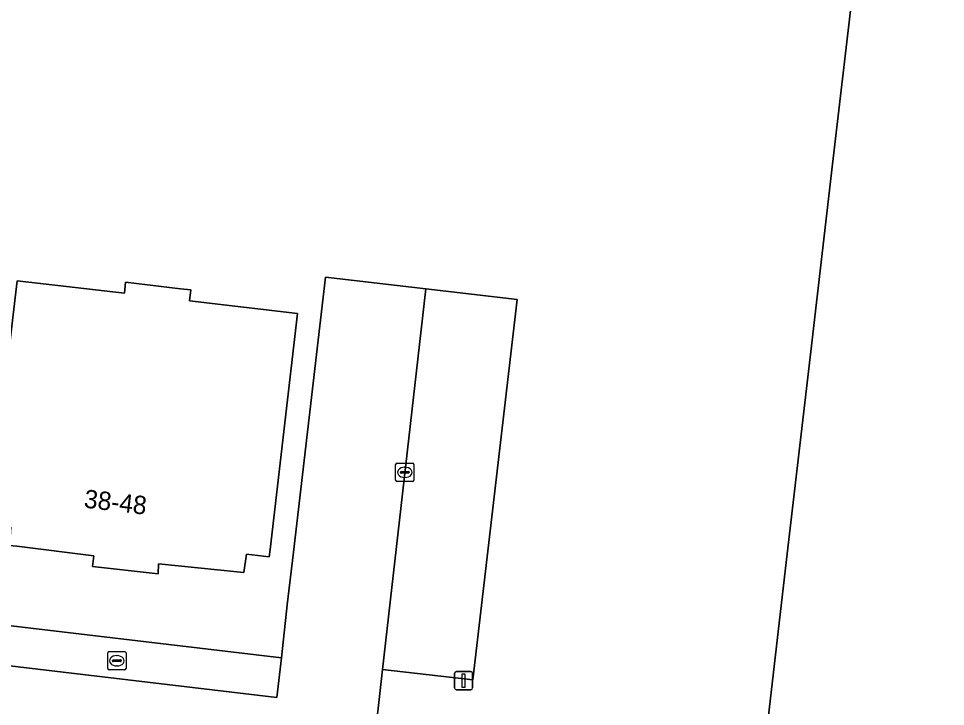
# Model space of a CAD drawing. Extents: x 161241 to 161758, y 384138 to 384885.
# Drawn here: x 161530.1 to 161580.7, y 384561.7 to 384599.3 of the extents above; entities that cross this region are included whole.
import ezdxf

# ---------------------------------------------------------------- set-up
doc = ezdxf.new("R2010")
doc.units = 0
for name, color, linetype in [('IMGEO_Brandkraan', 7, 'Continuous'), ('IMGEO_Erf', 7, 'Continuous'), ('IMGEO_Kolk', 7, 'Continuous'), ('IMGEO_Lichtmast', 7, 'Continuous'), ('IMGEO_Pand', 7, 'Continuous'), ('IMGEO_Pand_nummerreeks', 7, 'Continuous'), ('IMGEO_Parkeervlak_open', 7, 'Continuous'), ('IMGEO_Rijbaan_lokaal_open', 7, 'Continuous'), ('IMGEO_Voetpad_open', 7, 'Continuous')]:
    doc.layers.add(name, color=color, linetype=linetype)

msp = doc.modelspace()

# ---------------------------------------------------------------- linework, layer by layer
at = {"layer": 'IMGEO_Brandkraan'}
for p, q in [((161535.003, 384563.769), (161535.003, 384564.621)), ((161535.078, 384564.695), (161535.93, 384564.695)), ((161535.491, 384564.475), (161535.516, 384564.475)), ((161536.004, 384564.621), (161536.004, 384563.769)), ((161535.262, 384564.189), (161535.262, 384564.201)), ((161535.7, 384564.152), (161535.302, 384564.152)), ((161535.305, 384564.238), (161535.703, 384564.238)), ((161535.514, 384563.915), (161535.489, 384563.915)), ((161535.746, 384564.201), (161535.746, 384564.189)), ((161535.93, 384563.695), (161535.078, 384563.695))]:
    msp.add_line(p, q, dxfattribs=at)
for points in [[(161535.003, 384563.769), (161535.003, 384564.621)], [(161535.078, 384564.695), (161535.93, 384564.695)], [(161536.004, 384564.621), (161536.004, 384563.769)], [(161535.93, 384563.695), (161535.078, 384563.695)]]:
    msp.add_lwpolyline(points, dxfattribs=at)
for centre, radius, start, end in [((161535.08, 384564.619), 0.0765, 91.552, 178.448), ((161535.08, 384564.619), 0.0765, 91.552, 178.448), ((161535.928, 384564.619), 0.0765, 1.552, 88.448), ((161535.928, 384564.619), 0.0765, 1.552, 88.448), ((161535.302, 384564.198), 0.0403, 85.8775, 175.7526), ((161535.299, 384564.188), 0.0366, 178.938, 274.7102), ((161535.703, 384564.195), 0.043, 264.8664, 352.4533), ((161535.707, 384564.2), 0.0386, 1.7309, 96.639), ((161535.08, 384563.771), 0.0765, 181.552, 268.448), ((161535.08, 384563.771), 0.0765, 181.552, 268.448), ((161535.928, 384563.771), 0.0765, 271.552, 358.448), ((161535.928, 384563.771), 0.0765, 271.552, 358.448)]:
    msp.add_arc(centre, radius, start, end, dxfattribs=at)
for centre, major_axis, ratio, start_param, end_param in [((161535.49, 384564.195), (-0.387, 0.002), 0.722429, 4.712389, 7.853982), ((161535.515, 384564.195), (-0.39, 0.002), 0.717154, 1.570796, 4.712389)]:
    msp.add_ellipse(centre, major_axis=major_axis, ratio=ratio, start_param=start_param, end_param=end_param, dxfattribs=at)
at = {"layer": 'IMGEO_Erf'}
for points in [[(161545.574, 384495.041), (161546.917, 384494.362), (161549.173, 384498.829), (161547.837, 384499.52), (161548.081, 384500), (161550.264, 384504.297), (161555.424, 384514.452), (161560.039, 384523.536), (161565.227, 384533.748), (161567.615, 384538.447), (161568.979, 384537.766), (161570.138, 384540.132), (161570.443, 384542.795), (161568.946, 384542.971), (161569.566, 384548.298), (161570.885, 384559.629), (161572.061, 384569.733), (161573.384, 384581.093), (161574.574, 384591.319), (161575.896, 384602.674)], [(161523.254, 384566.865), (161544.482, 384564.358), (161544.805, 384567.256), (161545.138, 384570.12), (161546.893, 384585.147), (161552.363, 384584.51), (161557.347, 384583.93), (161554.934, 384563.149), (161549.997, 384563.724), (161547.01, 384536.791), (161539.084, 384521.135), (161528.385, 384500), (161520.975, 384485.363), (161514.621, 384486.15), (161513.81, 384486.25), (161510.292, 384449.829)]]:
    msp.add_lwpolyline(points, dxfattribs=at)
msp.add_lwpolyline([(161534.175, 384569.341), (161534.243, 384569.921), (161530.044, 384570.445), (161529.642, 384570.495), (161529.719, 384571.483), (161528.493, 384571.696), (161528.541, 384572.101), (161530.053, 384584.951), (161535.912, 384584.267), (161535.976, 384584.865), (161536.575, 384584.795), (161538.972, 384584.514), (161539.544, 384584.447), (161539.474, 384583.845), (161545.364, 384583.156), (161543.873, 384570.269), (161543.826, 384569.864), (161542.572, 384570.014), (161542.435, 384569.009), (161542.069, 384569.047), (161537.784, 384569.496), (161537.75, 384568.937)], close=True, dxfattribs=at)
at = {"layer": 'IMGEO_Kolk'}
for p, q in [((161550.797, 384574.985), (161551.649, 384574.985)), ((161550.722, 384574.059), (161550.722, 384574.911)), ((161550.981, 384574.479), (161550.981, 384574.491)), ((161551.419, 384574.442), (161551.021, 384574.442)), ((161551.024, 384574.528), (161551.422, 384574.528)), ((161551.21, 384574.765), (161551.235, 384574.765)), ((161551.465, 384574.491), (161551.465, 384574.479)), ((161551.723, 384574.911), (161551.723, 384574.059)), ((161551.649, 384573.985), (161550.797, 384573.985)), ((161551.233, 384574.205), (161551.208, 384574.205))]:
    msp.add_line(p, q, dxfattribs=at)
for points in [[(161550.797, 384574.985), (161551.649, 384574.985)], [(161550.722, 384574.059), (161550.722, 384574.911)], [(161551.723, 384574.911), (161551.723, 384574.059)], [(161551.649, 384573.985), (161550.797, 384573.985)]]:
    msp.add_lwpolyline(points, dxfattribs=at)
for centre, radius, start, end in [((161550.799, 384574.909), 0.0765, 91.552, 178.448), ((161550.799, 384574.909), 0.0765, 91.552, 178.448), ((161551.647, 384574.909), 0.0765, 1.552, 88.448), ((161551.647, 384574.909), 0.0765, 1.552, 88.448), ((161551.021, 384574.488), 0.0403, 85.8775, 175.7526), ((161551.018, 384574.478), 0.0366, 178.938, 274.7102), ((161551.422, 384574.485), 0.043, 264.8664, 352.4533), ((161551.426, 384574.49), 0.0386, 1.7309, 96.639), ((161550.799, 384574.061), 0.0765, 181.552, 268.448), ((161550.799, 384574.061), 0.0765, 181.552, 268.448), ((161551.647, 384574.061), 0.0765, 271.552, 358.448), ((161551.647, 384574.061), 0.0765, 271.552, 358.448)]:
    msp.add_arc(centre, radius, start, end, dxfattribs=at)
for centre, major_axis, ratio, start_param, end_param in [((161551.209, 384574.485), (-0.387, 0.002), 0.722429, 4.712389, 7.853982), ((161551.234, 384574.485), (-0.39, 0.002), 0.717154, 1.570796, 4.712389)]:
    msp.add_ellipse(centre, major_axis=major_axis, ratio=ratio, start_param=start_param, end_param=end_param, dxfattribs=at)
at = {"layer": 'IMGEO_Lichtmast'}
for p, q in [((161553.936, 384562.708), (161553.936, 384563.508)), ((161553.936, 384563.508), (161553.936, 384562.708)), ((161554.036, 384563.608), (161554.826, 384563.608)), ((161554.826, 384563.608), (161554.036, 384563.608)), ((161554.926, 384563.508), (161554.926, 384562.708)), ((161554.926, 384562.708), (161554.926, 384563.508)), ((161554.826, 384562.608), (161554.036, 384562.608)), ((161554.036, 384562.608), (161554.826, 384562.608))]:
    msp.add_line(p, q, dxfattribs=at)
msp.add_lwpolyline([(161554.356, 384563.483), (161554.506, 384563.483), (161554.506, 384562.733), (161554.356, 384562.733), (161554.356, 384563.483)], dxfattribs=at)
for centre, start, end in [((161554.036, 384563.508), 90, 180), ((161554.036, 384563.508), 90, 180), ((161554.826, 384563.508), 0, 90), ((161554.826, 384563.508), 360, 90), ((161554.036, 384562.708), 180, 270), ((161554.036, 384562.708), 180, 270), ((161554.826, 384562.708), 270, 0), ((161554.826, 384562.708), 270, 0)]:
    msp.add_arc(centre, 0.1, start, end, dxfattribs=at)
at = {"layer": 'IMGEO_Pand'}
msp.add_lwpolyline([(161575.896, 384602.674), (161574.574, 384591.319), (161573.384, 384581.093), (161572.061, 384569.733), (161570.885, 384559.629), (161569.566, 384548.298), (161568.946, 384542.971), (161570.443, 384542.795), (161570.138, 384540.132), (161585.626, 384535.56), (161586.259, 384541.001), (161587.746, 384540.834), (161588.356, 384546.079), (161589.674, 384557.421), (161590.846, 384567.511), (161592.166, 384578.866), (161593.356, 384589.105), (161594.676, 384600.46)], dxfattribs=at)
msp.add_lwpolyline([(161535.976, 384584.865), (161535.912, 384584.267), (161530.053, 384584.951), (161528.541, 384572.101), (161528.493, 384571.696), (161529.719, 384571.483), (161529.642, 384570.495), (161530.044, 384570.445), (161534.243, 384569.921), (161534.175, 384569.341), (161537.75, 384568.937), (161537.784, 384569.496), (161542.069, 384569.047), (161542.435, 384569.009), (161542.572, 384570.014), (161543.826, 384569.864), (161543.873, 384570.269), (161545.364, 384583.156), (161539.474, 384583.845), (161539.544, 384584.447), (161538.972, 384584.514), (161536.575, 384584.795)], close=True, dxfattribs=at)
at = {"layer": 'IMGEO_Parkeervlak_open'}
msp.add_lwpolyline([(161549.997, 384563.724), (161554.934, 384563.149), (161557.347, 384583.93), (161552.363, 384584.51)], close=True, dxfattribs=at)
at = {"layer": 'IMGEO_Rijbaan_lokaal_open'}
msp.add_lwpolyline([(161549.997, 384563.724), (161552.363, 384584.51), (161546.893, 384585.147), (161545.138, 384570.12), (161544.805, 384567.256), (161544.482, 384564.358), (161544.235, 384562.197), (161526.561, 384564.282), (161512.889, 384565.866), (161500, 384567.378), (161464.869, 384571.501), (161464.362, 384566.766), (161482.25, 384564.675), (161500, 384562.593), (161511.694, 384561.211), (161511.799, 384561.199), (161533.354, 384558.711), (161529.608, 384527.209), (161529.045, 384522.471), (161532.06, 384522.097), (161534.304, 384521.808), (161539.084, 384521.135), (161547.01, 384536.791)], close=True, dxfattribs=at)
at = {"layer": 'IMGEO_Voetpad_open'}
msp.add_lwpolyline([(161526.561, 384564.282), (161544.235, 384562.197), (161544.482, 384564.358), (161523.254, 384566.865)], dxfattribs=at)

# ---------------------------------------------------------------- texts
at = {"layer": 'IMGEO_Pand_nummerreeks'}
msp.add_text('38-48', height=1, rotation=353.3744, dxfattribs=at).set_placement((161533.674, 384572.564))

doc.saveas('drawing.dxf')
